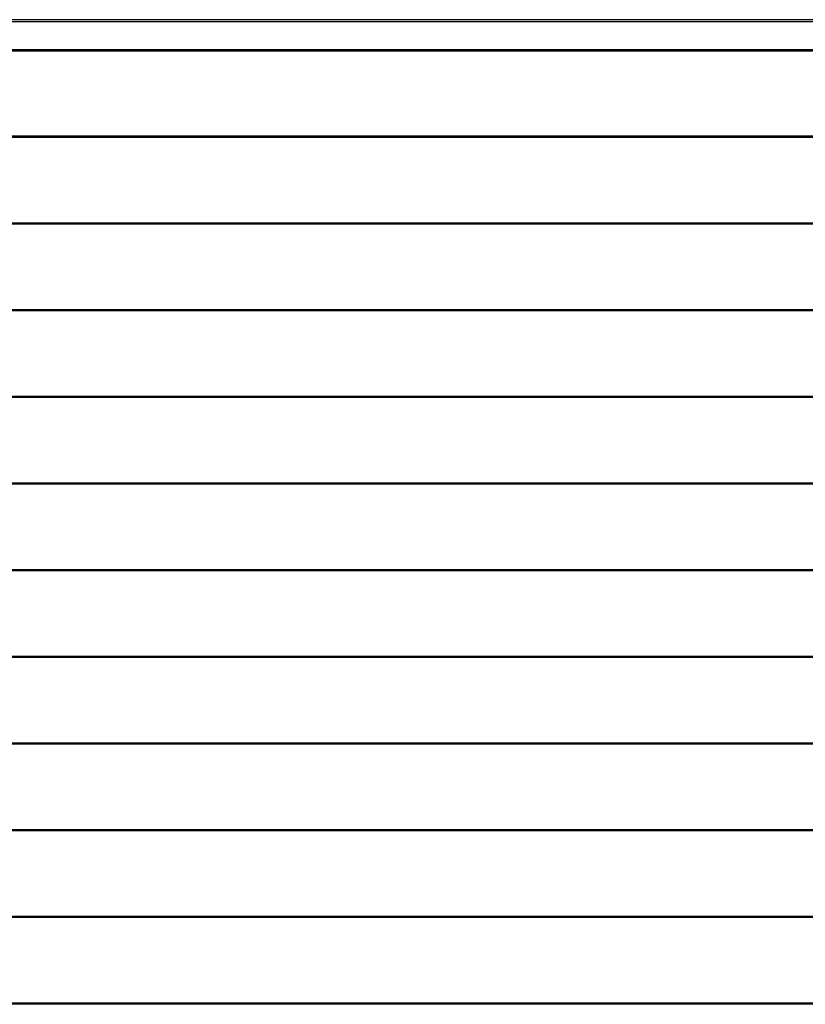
# Model space of a CAD drawing. Header units: inches. Extents: x 170 to 288, y 234 to 248.
# Tile 304 of 480: x 227.79 to 229.54, y 242 to 244.19. Entities that reach past the tile are written whole.
import ezdxf

# ---------------------------------------------------------------- set-up
doc = ezdxf.new("R2010")
doc.units = ezdxf.units.IN
doc.header["$LTSCALE"] = 0.25
doc.header["$MEASUREMENT"] = 0
doc.layers.add('STANDARD Z GUIDE MOTOR LH', color=7, linetype='Continuous')

msp = doc.modelspace()

# ---------------------------------------------------------------- linework, layer by layer
at = {"layer": 'STANDARD Z GUIDE MOTOR LH'}
for p, q in [((231.06736, 244.19361), (226.81736, 244.19361)), ((231.06736, 244.18872), (226.81736, 244.18872)), ((227.00903, 244.12681), (230.87569, 244.12681)), ((227.00903, 244.12558), (230.87569, 244.12558)), ((227.00903, 244.12436), (230.87569, 244.12436)), ((230.87569, 243.93348), (227.00903, 243.93348)), ((230.87569, 243.93226), (227.00903, 243.93226)), ((230.87569, 243.93103), (227.00903, 243.93103)), ((230.87569, 243.74015), (227.00903, 243.74015)), ((230.87569, 243.73893), (227.00903, 243.73893)), ((230.87569, 243.7377), (227.00903, 243.7377)), ((230.87569, 243.54682), (227.00903, 243.54682)), ((230.87569, 243.54559), (227.00903, 243.54559)), ((230.87569, 243.54437), (227.00903, 243.54437)), ((230.87569, 243.35348), (227.00903, 243.35348)), ((230.87569, 243.35226), (227.00903, 243.35226)), ((230.87569, 243.35103), (227.00903, 243.35103)), ((230.87569, 243.16015), (227.00903, 243.16015)), ((230.87569, 243.15893), (227.00903, 243.15893)), ((230.87569, 243.1577), (227.00903, 243.1577)), ((230.87569, 242.96682), (227.00903, 242.96682)), ((230.87569, 242.96559), (227.00903, 242.96559)), ((230.87569, 242.96437), (227.00903, 242.96437)), ((230.87569, 242.77348), (227.00903, 242.77348)), ((230.87569, 242.77226), (227.00903, 242.77226)), ((230.87569, 242.77103), (227.00903, 242.77103)), ((230.87569, 242.58015), (227.00903, 242.58015)), ((230.87569, 242.57893), (227.00903, 242.57893)), ((230.87569, 242.5777), (227.00903, 242.5777)), ((230.87569, 242.38682), (227.00903, 242.38682)), ((230.87569, 242.38559), (227.00903, 242.38559)), ((230.87569, 242.38437), (227.00903, 242.38437)), ((230.87569, 242.19348), (227.00903, 242.19348)), ((230.87569, 242.19226), (227.00903, 242.19226)), ((230.87569, 242.19103), (227.00903, 242.19103)), ((230.87569, 242.00015), (227.00903, 242.00015)), ((230.87569, 241.99893), (227.00903, 241.99893)), ((230.87569, 241.9977), (227.00903, 241.9977))]:
    msp.add_line(p, q, dxfattribs=at)

doc.saveas('drawing.dxf')
